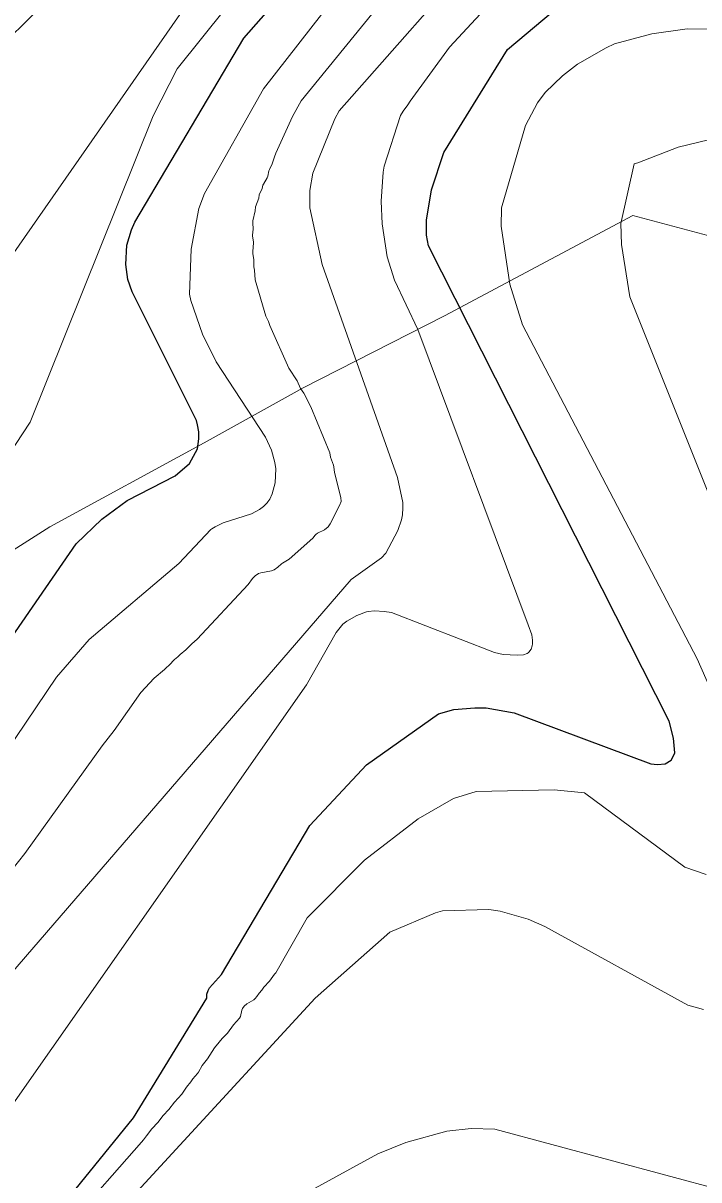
# Model space of a CAD drawing. Extents: x 483843 to 488449, y 4381269 to 4384483.
# Drawn here: x 484897.6 to 485032.7, y 4383227.6 to 4383458.7 of the extents above; entities that cross this region are included whole.
import ezdxf

# ---------------------------------------------------------------- set-up
doc = ezdxf.new("R2010")
doc.units = 0
doc.header["$LTSCALE"] = 3.8
doc.linetypes.add('LONG_DASHED', pattern=[7.5, 6, -1.5])
for name, color, linetype, lineweight in [('15', 7, 'LONG_DASHED', 13), ('27', 7, 'Continuous', 25), ('51', 7, 'Continuous', 13), ('8', 7, 'Continuous', 25), ('9', 7, 'Continuous', 13)]:
    doc.layers.add(name, color=color, linetype=linetype, lineweight=lineweight)

msp = doc.modelspace()

# ---------------------------------------------------------------- linework, layer by layer
at = {"layer": '15'}
msp.add_spline([(485400.79, 4383245.56), (485366.79, 4383254.46), (485349.06, 4383265.95), (485335.06, 4383279.34), (485325.06, 4383291.04), (485319.26, 4383301.47), (485316.79, 4383311.82), (485317.67, 4383326.99), (485317.51, 4383342.72), (485315.45, 4383356.54), (485311.11, 4383375.24), (485304.67, 4383396.11), (485302.81, 4383413.58), (485295.88, 4383427.71), (485283.48, 4383443.67), (485274.41, 4383458.47), (485261.63, 4383473.96), (485248.35, 4383487.62), (485231.39, 4383496.46), (485206.95, 4383503.97), (485193.14, 4383504.9), (485172.81, 4383504.39), (485157.78, 4383504.12), (485145.67, 4383503.51), (485134.2, 4383504.43), (485123.74, 4383508.44), (485114.92, 4383511.93), (485112.2, 4383519.17), (485112.66, 4383528.99), (485114.36, 4383533.28), (485118.17, 4383541.74), (485121.31, 4383564.66), (485114.52, 4383595.67), (485109.69, 4383608.55), (485102.62, 4383619.36), (485089.28, 4383632.72), (485077.31, 4383638.83), (485057.92, 4383643.83), (485043.91, 4383643.5), (485030.6, 4383637.83), (485020.31, 4383630.47), (485011.46, 4383621.88), (484999.37, 4383601.37), (484981.13, 4383564.54), (484972.78, 4383546.81), (484964.72, 4383533.9), (484948.73, 4383515.05), (484938.85, 4383501.38), (484922.26, 4383484.64), (484903.34, 4383464.23), (484878.47, 4383440.05), (484853, 4383412.61), (484831.2, 4383387.67), (484805.14, 4383358.11), (484790.45, 4383334.7), (484768.3, 4383297.93), (484757.66, 4383281.26), (484749.41, 4383271.28), (484740.24, 4383261.88), (484732.92, 4383256.49), (484722.63, 4383254.85), (484718.27, 4383254.66), (484706.61, 4383259.28), (484700.75, 4383263.84), (484695.83, 4383273.7), (484694.44, 4383282.5), (484695.04, 4383297.06), (484696.68, 4383304.96), (484697.51, 4383309.13), (484702.36, 4383327.31), (484705.59, 4383338.26)], degree=3, dxfattribs=at)
at = {"layer": '27'}
msp.add_spline([(485368.83, 4383013.07), (485357.92, 4383017.58), (485339.7, 4383023.1), (485319.15, 4383029.84), (485302.76, 4383041.04), (485296.52, 4383049.17), (485289.67, 4383064.17), (485286.45, 4383083.98), (485285.97, 4383109.61), (485285.9, 4383115.54), (485276.33, 4383139.85), (485266.69, 4383152.65), (485256.52, 4383161.61), (485246.36, 4383180.33), (485238.82, 4383215.89), (485225.5, 4383234.69), (485215.14, 4383246.51), (485198.33, 4383264.41), (485185.34, 4383279.86), (485169.86, 4383297.33), (485163.7, 4383303.6), (485148.12, 4383317.53), (485130.86, 4383329.08), (485117.86, 4383326.04), (485107.82, 4383311.76), (485103.79, 4383302.24), (485096.18, 4383283.59), (485086.4, 4383265.77), (485083.47, 4383255.58), (485079.81, 4383240.29), (485069.46, 4383214.59), (485058.83, 4383206.45), (485039.94, 4383205.55), (485025.67, 4383205.73), (485007.1, 4383204.13), (484992.82, 4383195.6), (484980.34, 4383184.14), (484962.84, 4383175.41), (484943.61, 4383170.71), (484924.89, 4383162.35), (484905.09, 4383148.62), (484891.5, 4383130.5), (484881, 4383111.74), (484870.62, 4383107.18), (484861.85, 4383107.38), (484839.46, 4383112.83), (484820.21, 4383122.72), (484800.58, 4383135.19), (484785.62, 4383150.35), (484767.93, 4383154.78), (484745.46, 4383162.59)], degree=3, dxfattribs=at)
at = {"layer": '51'}
msp.add_lwpolyline([(485400.13, 4383207.61), (485339.93, 4383235.81), (485304.61, 4383259.5), (485273.66, 4383308.81), (485237.83, 4383336.45), (485231.15, 4383332), (485147.19, 4383369.84), (485053.5, 4383411.23), (485019.48, 4383420.27), (484981.87, 4383400.27), (484953.62, 4383385.83), (484933.81, 4383374.86), (484903, 4383358.06), (484866.78, 4383335.14), (484831.69, 4383306.08), (484808.69, 4383288.72)], dxfattribs=at)
at = {"layer": '8'}
for points in [[(484766.48, 4383222.68), (484810.58, 4383245.15), (484857.11, 4383283.02), (484863.07, 4383289.28), (484908.2, 4383354.71), (484913.33, 4383359.59), (484918.43, 4383363.32), (484928, 4383368.3), (484930.91, 4383370.72), (484932.51, 4383373.68), (484932.77, 4383375.68), (484932.73, 4383377.05), (484932.5, 4383378.43), (484932.26, 4383379.32), (484919.4, 4383405.06), (484918.56, 4383407.52), (484918.18, 4383410.52), (484918.39, 4383414.33), (484919.27, 4383417.4), (484919.97, 4383418.95), (484941.71, 4383455.71), (485037.34, 4383564.2)], [(484980.66, 4383320.76), (484983.7, 4383321.61), (484987.91, 4383321.95), (484990.18, 4383321.92), (484995.76, 4383320.95), (485023.06, 4383310.71), (485024.45, 4383310.6), (485025.96, 4383310.77), (485027.12, 4383311.49), (485027.22, 4383311.57), (485027.89, 4383312.92), (485027.63, 4383315.86), (485026.78, 4383319.28), (484978.65, 4383414.22), (484978.24, 4383416.34), (484978.27, 4383419.36), (484979.28, 4383425.41), (484981.69, 4383432.85), (484994.46, 4383453.41), (485012.7, 4383468.85), (485018.99, 4383472.09), (485036.33, 4383476.56)], [(484906.22, 4383223.44), (484919.7, 4383240.01), (484934.38, 4383263.95), (484934.38, 4383264.74), (484934.6, 4383265.47), (484934.91, 4383265.97), (484937.26, 4383268.63), (484954.95, 4383298.42), (484966.27, 4383310.53), (484980.66, 4383320.76)]]:
    msp.add_lwpolyline(points, dxfattribs=at)
at = {"layer": '9'}
for points in [[(484756.47, 4383227.5), (484758.16, 4383227.82), (484759.07, 4383228.16), (484759.62, 4383228.3), (484759.8, 4383228.38), (484760.67, 4383228.85), (484760.76, 4383228.89), (484761.29, 4383229.03), (484761.42, 4383229.09), (484761.66, 4383229.23), (484762.5, 4383229.93), (484763.02, 4383230.28), (484763.41, 4383230.45), (484781.13, 4383237.5), (484787.14, 4383240.84), (484788.4, 4383241.67), (484789.98, 4383242.47), (484795.77, 4383246.05), (484821.92, 4383270.79), (484850.71, 4383305.52), (484899.01, 4383378.99), (484923.64, 4383440.22), (484928.45, 4383449.59), (485041.63, 4383590.67)], [(484966.73, 4383514.72), (484870.94, 4383377.27)], [(484852.38, 4383225.79), (484878.74, 4383249.83), (484963.17, 4383347.55), (484969.28, 4383351.89), (484970.15, 4383352.84), (484972.5, 4383357.33), (484973.23, 4383359.48), (484973.43, 4383360.49), (484973.53, 4383361.89), (484973.5, 4383362.98), (484972.44, 4383367.95), (484957.38, 4383410.49), (484954.92, 4383421.79), (484954.92, 4383425.25), (484955.55, 4383428.77), (484959.96, 4383439.62), (484960.79, 4383441.21), (484990.59, 4383474.98), (485018.37, 4383498.06), (485038.34, 4383510.14)], [(484857.25, 4383258.37), (484904.29, 4383328.06), (484910.83, 4383335.55), (484928.78, 4383350.79), (484935.18, 4383357.55), (484935.34, 4383357.68), (484936, 4383358.1), (484937.63, 4383358.88), (484943.28, 4383360.71), (484944.89, 4383361.55), (484945.67, 4383362.14), (484946.42, 4383362.89), (484946.56, 4383363.05), (484946.94, 4383363.6), (484947.4, 4383364.66), (484948.02, 4383366.86), (484948.14, 4383369.67), (484947.97, 4383370.92), (484947.3, 4383373.42), (484946.07, 4383375.99), (484936.22, 4383391.06), (484933.45, 4383396.6), (484931.14, 4383403.28), (484930.86, 4383404.57), (484931.22, 4383413.58), (484932.74, 4383421.69), (484933.89, 4383424.68), (484945.69, 4383445.56), (484987.76, 4383499.56)], [(484895.43, 4383289.66), (484897.98, 4383292.82), (484913.45, 4383314.34), (484915.85, 4383317.38), (484921.14, 4383324.98), (484923.8, 4383327.84), (484925.86, 4383329.58), (484926.21, 4383329.94), (484926.82, 4383330.44), (484927.89, 4383331.58), (484928.53, 4383332.1), (484929, 4383332.59), (484930.16, 4383333.5), (484931.34, 4383334.74), (484932.4, 4383335.67), (484942.6, 4383346.56), (484943.48, 4383347.74), (484944.02, 4383348.31), (484944.69, 4383348.74), (484945.17, 4383348.92), (484947.3, 4383349.32), (484947.79, 4383349.52), (484948.51, 4383350.03), (484949.27, 4383350.7), (484949.44, 4383350.81), (484950.78, 4383351.6), (484955.53, 4383355.84), (484955.97, 4383356.41), (484956.12, 4383356.56), (484956.47, 4383356.81), (484957.85, 4383357.51), (484958.58, 4383358.1), (484959.02, 4383358.69), (484960.89, 4383362.38), (484961.17, 4383363.12), (484961.15, 4383363.92), (484959.88, 4383368.94), (484959.75, 4383370.1), (484959.68, 4383370.41), (484959.09, 4383372.02), (484958.94, 4383372.9), (484955.15, 4383382.09), (484953.73, 4383384.78), (484953.1, 4383385.73), (484952.37, 4383387.25), (484950.75, 4383389.78), (484946.94, 4383398.3), (484946.65, 4383399.13), (484946.17, 4383400.18), (484944, 4383407.4), (484943.87, 4383409.37), (484943.76, 4383410.02), (484943.76, 4383411.44), (484943.56, 4383412.72), (484943.55, 4383413.09), (484943.67, 4383414.79), (484943.66, 4383414.98), (484943.5, 4383416.22), (484943.5, 4383416.37), (484943.61, 4383417.54), (484943.52, 4383418.81), (484943.56, 4383419.22), (484944, 4383421.24), (484944.08, 4383421.99), (484944.73, 4383423.76), (484944.82, 4383424.42), (484944.9, 4383424.62), (484945.33, 4383425.46), (484945.4, 4383425.66), (484945.53, 4383426.32), (484945.66, 4383426.57), (484946.41, 4383427.78), (484946.55, 4383428.11), (484946.77, 4383429.21), (484946.86, 4383429.5), (484947.43, 4383430.62), (484947.85, 4383432.02), (484948.16, 4383432.73), (484951.5, 4383440.07), (484953.18, 4383443.18), (484981.45, 4383477.89)], [(484886.17, 4383229.44), (484954.27, 4383326.5), (484960.17, 4383337), (484961.54, 4383338.64), (484962.3, 4383339.25), (484964.32, 4383340.35), (484966.24, 4383341.08), (484966.61, 4383341.17), (484967.86, 4383341.33), (484969.82, 4383341.19), (484971.27, 4383340.94), (484991.87, 4383333), (484993.6, 4383332.61), (484996.39, 4383332.42), (484997.64, 4383332.53), (484998.39, 4383332.79), (484998.57, 4383332.9), (484998.72, 4383333.03), (484999.14, 4383333.63), (484999.37, 4383334.33), (484999.44, 4383334.72), (484999.46, 4383335.42), (484999.29, 4383336.51), (484998.6, 4383338.54), (484976.53, 4383397.53), (484971.84, 4383407.38), (484970.37, 4383412.04), (484969.41, 4383418.59), (484969.2, 4383423.16), (484969.59, 4383428.95), (484969.8, 4383430.16), (484973.08, 4383440.25), (484973.58, 4383441.13), (484974.55, 4383442.37), (484975.02, 4383443.14), (484982.85, 4383453.94), (484993.35, 4383465.32)], [(485041.87, 4383457.53), (485030.37, 4383457.57), (485023.28, 4383456.54), (485015.84, 4383454.57), (485014.15, 4383453.79), (485008.43, 4383450.48), (485005.41, 4383448.19), (485001.96, 4383444.83), (485000.46, 4383442.8), (484998.05, 4383438.23), (484993.21, 4383421.79), (484993.15, 4383418.15), (484994.89, 4383406.55), (484997.44, 4383398.43), (485032.32, 4383331.74), (485043.84, 4383305.72)], [(485060.46, 4383300.15), (485018.86, 4383404), (485017.21, 4383414.49), (485017.08, 4383418.67), (485019.74, 4383430.58), (485019.75, 4383430.59), (485020.47, 4383430.77), (485028.54, 4383433.92), (485038.74, 4383436.41)], [(485034.16, 4383288.64), (485029.85, 4383290.09), (485009.85, 4383304.95), (485003.77, 4383305.57), (484988.18, 4383305.23), (484983.63, 4383303.83), (484976.57, 4383299.77), (484965.85, 4383291.49), (484954.41, 4383279.98), (484948.11, 4383269), (484947.86, 4383268.72), (484946.89, 4383267.33), (484945.75, 4383266.15), (484945.34, 4383265.55), (484944.81, 4383264.95), (484944.34, 4383264.23), (484944.02, 4383263.86), (484943.74, 4383263.62), (484942.34, 4383262.78), (484941.79, 4383262.3), (484941.48, 4383261.85), (484941.36, 4383261.55), (484941.1, 4383260.28), (484940.9, 4383259.91), (484939.71, 4383258.63), (484938.45, 4383256.96), (484937.39, 4383255.85), (484936.84, 4383255.11), (484935.85, 4383253.99), (484934.47, 4383251.78), (484933.41, 4383250.48), (484932.65, 4383249.16), (484932.45, 4383248.88), (484931.54, 4383247.84), (484931.13, 4383247.2), (484930.27, 4383246.16), (484929.32, 4383244.74), (484927.89, 4383243.15), (484926.78, 4383241.68), (484925.62, 4383240.49), (484924.54, 4383239.08), (484923.37, 4383237.85), (484922.31, 4383236.42), (484921.66, 4383235.64), (484921.32, 4383235.19), (484907.07, 4383219.02)], [(484898.87, 4383201.87), (484955.97, 4383263.95), (484970.89, 4383277.12), (484980.08, 4383280.99), (484981.46, 4383281.39), (484990.69, 4383281.62), (484992.95, 4383281.3), (484998.56, 4383279.69), (485001.87, 4383278.26), (485030.45, 4383262.51), (485033.59, 4383261.66)], [(484937.04, 4383215.61), (484968.5, 4383232.8), (484974.12, 4383235.11), (484982.34, 4383237.35), (484987.21, 4383237.89), (484991.92, 4383237.73), (485037.51, 4383225.48)]]:
    msp.add_lwpolyline(points, dxfattribs=at)

doc.saveas('drawing.dxf')
